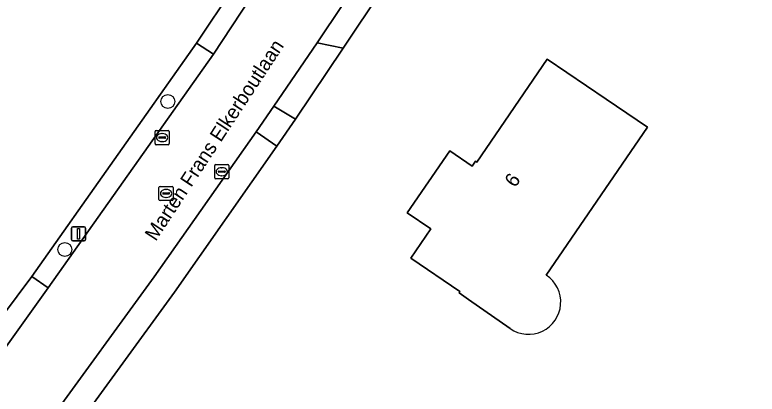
# Model space of a CAD drawing. Extents: x 157320 to 158835, y 386650 to 388491.
# Drawn here: x 158613.4 to 158665.6, y 387192.7 to 387219.4 of the extents above; entities that cross this region are included whole.
import ezdxf

# ---------------------------------------------------------------- set-up
doc = ezdxf.new("R2010")
doc.units = 0
for name, color, linetype in [('IMGEO_Boom', 7, 'Continuous'), ('IMGEO_Erf', 7, 'Continuous'), ('IMGEO_Groenvoorziening', 7, 'Continuous'), ('IMGEO_Kolk', 7, 'Continuous'), ('IMGEO_Lichtmast', 7, 'Continuous'), ('IMGEO_Openbare_ruimte_label', 7, 'Continuous'), ('IMGEO_Pand', 7, 'Continuous'), ('IMGEO_Pand_nummerreeks', 7, 'Continuous'), ('IMGEO_Rijbaan_lokaal_gesloten', 7, 'Continuous'), ('IMGEO_Rioolput', 7, 'Continuous'), ('IMGEO_Voetpad_open', 7, 'Continuous')]:
    doc.layers.add(name, color=color, linetype=linetype)

msp = doc.modelspace()

# ---------------------------------------------------------------- linework, layer by layer
at = {"layer": 'IMGEO_Boom'}
for centre in [(158624.179, 387213.296), (158616.936, 387202.889)]:
    msp.add_circle(centre, 0.489, dxfattribs=at)
at = {"layer": 'IMGEO_Erf'}
for points in [[(158665.609, 387261.584), (158662.503, 387256.838), (158658.903, 387251.336), (158658.029, 387250), (158648.13, 387234.707), (158642.852, 387226.573), (158639.252, 387221.152), (158636.514, 387217.032), (158633.149, 387212.057), (158631.84, 387210.152), (158624.648, 387199.885), (158617.006, 387189.399)], [(158585.809, 387163.033), (158586.725, 387163.499), (158587.252, 387163.131), (158598.901, 387179.144), (158598.55, 387179.429), (158602.413, 387184.771), (158603.961, 387186.885), (158608.402, 387192.706), (158614.622, 387200.988), (158626.195, 387217.382), (158628.803, 387221.301), (158634.997, 387230.64)], [(158648.235, 387197.345), (158645.325, 387199.38), (158644.65, 387199.84), (158644.7, 387199.93), (158641.25, 387202.28), (158642.66, 387204.34), (158641, 387205.46), (158644, 387209.82), (158645.576, 387208.746), (158645.812, 387209.092), (158645.911, 387209.025), (158650.85, 387216.27)], [(158650.85, 387216.27), (158654.987, 387213.461), (158657.89, 387211.49), (158650.785, 387201.081)]]:
    msp.add_lwpolyline(points, dxfattribs=at)
msp.add_arc((158649.538, 387199.194), 2.262, 234.8337, 56.5354, dxfattribs=at)
at = {"layer": 'IMGEO_Groenvoorziening'}
for points in [[(158615.768, 387200.188), (158627.377, 387216.63), (158626.195, 387217.382), (158614.622, 387200.988)], [(158633.149, 387212.057), (158636.514, 387217.032), (158634.678, 387217.416), (158631.62, 387212.963)], [(158631.84, 387210.152), (158630.388, 387211.169), (158623.226, 387200.971), (158615.797, 387190.766), (158617.006, 387189.399), (158624.648, 387199.885)]]:
    msp.add_lwpolyline(points, close=True, dxfattribs=at)
at = {"layer": 'IMGEO_Kolk'}
for p, q in [((158623.274, 387210.333), (158623.274, 387211.185)), ((158623.349, 387211.259), (158624.201, 387211.259)), ((158624.275, 387211.185), (158624.275, 387210.333)), ((158623.533, 387210.753), (158623.533, 387210.765)), ((158623.971, 387210.716), (158623.573, 387210.716)), ((158623.576, 387210.802), (158623.974, 387210.802)), ((158623.762, 387211.039), (158623.787, 387211.039)), ((158624.017, 387210.765), (158624.017, 387210.753)), ((158624.201, 387210.259), (158623.349, 387210.259)), ((158623.785, 387210.479), (158623.76, 387210.479)), ((158627.469, 387207.934), (158627.469, 387208.786)), ((158627.544, 387208.86), (158628.396, 387208.86)), ((158627.957, 387208.64), (158627.982, 387208.64)), ((158628.47, 387208.786), (158628.47, 387207.934)), ((158627.728, 387208.354), (158627.728, 387208.366)), ((158628.166, 387208.317), (158627.768, 387208.317)), ((158627.771, 387208.403), (158628.169, 387208.403)), ((158627.98, 387208.08), (158627.955, 387208.08)), ((158628.212, 387208.366), (158628.212, 387208.354)), ((158628.396, 387207.86), (158627.544, 387207.86))]:
    msp.add_line(p, q, dxfattribs=at)
for points in [[(158623.274, 387210.333), (158623.274, 387211.185)], [(158623.349, 387211.259), (158624.201, 387211.259)], [(158624.275, 387211.185), (158624.275, 387210.333)], [(158624.201, 387210.259), (158623.349, 387210.259)], [(158627.469, 387207.934), (158627.469, 387208.786)], [(158627.544, 387208.86), (158628.396, 387208.86)], [(158628.47, 387208.786), (158628.47, 387207.934)], [(158628.396, 387207.86), (158627.544, 387207.86)]]:
    msp.add_lwpolyline(points, dxfattribs=at)
for centre, radius, start, end in [((158623.351, 387211.183), 0.0765, 91.552, 178.448), ((158623.351, 387211.183), 0.0765, 91.552, 178.448), ((158624.199, 387211.183), 0.0765, 1.552, 88.448), ((158624.199, 387211.183), 0.0765, 1.552, 88.448), ((158623.573, 387210.762), 0.0403, 85.8775, 175.7526), ((158623.57, 387210.752), 0.0366, 178.938, 274.7102), ((158623.974, 387210.759), 0.043, 264.8664, 352.4533), ((158623.978, 387210.764), 0.0386, 1.7309, 96.639), ((158623.351, 387210.335), 0.0765, 181.552, 268.448), ((158623.351, 387210.335), 0.0765, 181.552, 268.448), ((158624.199, 387210.335), 0.0765, 271.552, 358.448), ((158624.199, 387210.335), 0.0765, 271.552, 358.448), ((158627.546, 387208.784), 0.0765, 91.552, 178.448), ((158627.546, 387208.784), 0.0765, 91.552, 178.448), ((158628.394, 387208.784), 0.0765, 1.552, 88.448), ((158628.394, 387208.784), 0.0765, 1.552, 88.448), ((158627.768, 387208.363), 0.0403, 85.8775, 175.7526), ((158627.765, 387208.353), 0.0366, 178.938, 274.7102), ((158628.169, 387208.36), 0.043, 264.8664, 352.4533), ((158628.173, 387208.365), 0.0386, 1.7309, 96.639), ((158627.546, 387207.936), 0.0765, 181.552, 268.448), ((158627.546, 387207.936), 0.0765, 181.552, 268.448), ((158628.394, 387207.936), 0.0765, 271.552, 358.448), ((158628.394, 387207.936), 0.0765, 271.552, 358.448)]:
    msp.add_arc(centre, radius, start, end, dxfattribs=at)
for centre, major_axis, ratio, start_param, end_param in [((158623.761, 387210.759), (-0.387, 0.002), 0.722429, 4.712389, 7.853982), ((158623.786, 387210.759), (-0.39, 0.002), 0.717154, 1.570796, 4.712389), ((158627.956, 387208.36), (-0.387, 0.002), 0.722429, 4.712389, 7.853982), ((158627.981, 387208.36), (-0.39, 0.002), 0.717154, 1.570796, 4.712389)]:
    msp.add_ellipse(centre, major_axis=major_axis, ratio=ratio, start_param=start_param, end_param=end_param, dxfattribs=at)
at = {"layer": 'IMGEO_Lichtmast'}
for p, q in [((158617.398, 387203.596), (158617.398, 387204.396)), ((158617.398, 387204.396), (158617.398, 387203.596)), ((158617.498, 387204.496), (158618.288, 387204.496)), ((158618.288, 387204.496), (158617.498, 387204.496)), ((158618.388, 387204.396), (158618.388, 387203.596)), ((158618.388, 387203.596), (158618.388, 387204.396)), ((158618.288, 387203.496), (158617.498, 387203.496)), ((158617.498, 387203.496), (158618.288, 387203.496))]:
    msp.add_line(p, q, dxfattribs=at)
msp.add_lwpolyline([(158617.818, 387204.371), (158617.968, 387204.371), (158617.968, 387203.621), (158617.818, 387203.621), (158617.818, 387204.371)], dxfattribs=at)
for centre, start, end in [((158617.498, 387204.396), 90, 180), ((158617.498, 387204.396), 90, 180), ((158618.288, 387204.396), 0, 90), ((158618.288, 387204.396), 360, 90), ((158617.498, 387203.596), 180, 270), ((158617.498, 387203.596), 180, 270), ((158618.288, 387203.596), 270, 0), ((158618.288, 387203.596), 270, 0)]:
    msp.add_arc(centre, 0.1, start, end, dxfattribs=at)
at = {"layer": 'IMGEO_Pand'}
msp.add_lwpolyline([(158650.785, 387201.081), (158657.89, 387211.49), (158654.987, 387213.461), (158650.85, 387216.27), (158645.911, 387209.025), (158645.812, 387209.092), (158645.576, 387208.746), (158644, 387209.82), (158641, 387205.46), (158642.66, 387204.34), (158641.25, 387202.28), (158644.7, 387199.93), (158644.65, 387199.84), (158645.325, 387199.38), (158648.235, 387197.345)], dxfattribs=at)
msp.add_arc((158649.538, 387199.194), 2.262, 234.8337, 56.5354, dxfattribs=at)
at = {"layer": 'IMGEO_Rijbaan_lokaal_gesloten'}
for points in [[(158615.797, 387190.766), (158623.226, 387200.971), (158630.388, 387211.169), (158631.62, 387212.963), (158634.678, 387217.416), (158638.325, 387222.886)], [(158629.953, 387220.543), (158627.377, 387216.63), (158615.768, 387200.188), (158609.683, 387191.751)]]:
    msp.add_lwpolyline(points, dxfattribs=at)
at = {"layer": 'IMGEO_Rioolput'}
for p, q in [((158623.554, 387206.404), (158623.554, 387207.256)), ((158623.629, 387207.33), (158624.481, 387207.33)), ((158624.042, 387207.11), (158624.067, 387207.11)), ((158624.555, 387207.256), (158624.555, 387206.404)), ((158623.813, 387206.824), (158623.813, 387206.836)), ((158624.251, 387206.787), (158623.853, 387206.787)), ((158623.856, 387206.873), (158624.254, 387206.873)), ((158624.065, 387206.55), (158624.04, 387206.55)), ((158624.297, 387206.836), (158624.297, 387206.824)), ((158624.481, 387206.33), (158623.629, 387206.33))]:
    msp.add_line(p, q, dxfattribs=at)
for points in [[(158623.554, 387206.404), (158623.554, 387207.256)], [(158623.629, 387207.33), (158624.481, 387207.33)], [(158624.555, 387207.256), (158624.555, 387206.404)], [(158624.481, 387206.33), (158623.629, 387206.33)]]:
    msp.add_lwpolyline(points, dxfattribs=at)
for centre, radius, start, end in [((158623.631, 387207.254), 0.0765, 91.552, 178.448), ((158623.631, 387207.254), 0.0765, 91.552, 178.448), ((158624.479, 387207.254), 0.0765, 1.552, 88.448), ((158624.479, 387207.254), 0.0765, 1.552, 88.448), ((158623.631, 387206.406), 0.0765, 181.552, 268.448), ((158623.631, 387206.406), 0.0765, 181.552, 268.448), ((158623.853, 387206.833), 0.0403, 85.8775, 175.7526), ((158623.85, 387206.823), 0.0366, 178.938, 274.7102), ((158624.254, 387206.83), 0.043, 264.8664, 352.4533), ((158624.258, 387206.835), 0.0386, 1.7309, 96.639), ((158624.479, 387206.406), 0.0765, 271.552, 358.448), ((158624.479, 387206.406), 0.0765, 271.552, 358.448)]:
    msp.add_arc(centre, radius, start, end, dxfattribs=at)
for centre, major_axis, ratio, start_param, end_param in [((158624.041, 387206.83), (-0.387, 0.002), 0.722429, 4.712389, 7.853982), ((158624.066, 387206.83), (-0.39, 0.002), 0.717154, 1.570796, 4.712389)]:
    msp.add_ellipse(centre, major_axis=major_axis, ratio=ratio, start_param=start_param, end_param=end_param, dxfattribs=at)
at = {"layer": 'IMGEO_Voetpad_open'}
for points in [[(158634.678, 387217.416), (158636.514, 387217.032), (158639.252, 387221.152), (158638.325, 387222.886)], [(158629.953, 387220.543), (158628.803, 387221.301), (158626.195, 387217.382), (158627.377, 387216.63)], [(158633.149, 387212.057), (158631.62, 387212.963), (158630.388, 387211.169), (158631.84, 387210.152)], [(158615.768, 387200.188), (158614.622, 387200.988), (158608.402, 387192.706), (158609.683, 387191.751)]]:
    msp.add_lwpolyline(points, close=True, dxfattribs=at)

# ---------------------------------------------------------------- texts
at = {"layer": 'IMGEO_Openbare_ruimte_label'}
msp.add_text('Marten Frans Elkerboutlaan', height=1, rotation=56.7072, dxfattribs=at).set_placement((158623.325, 387203.426))
at = {"layer": 'IMGEO_Pand_nummerreeks'}
msp.add_text('6', height=1, rotation=55.5419, dxfattribs=at).set_placement((158648.599, 387207.192))

doc.saveas('drawing.dxf')
